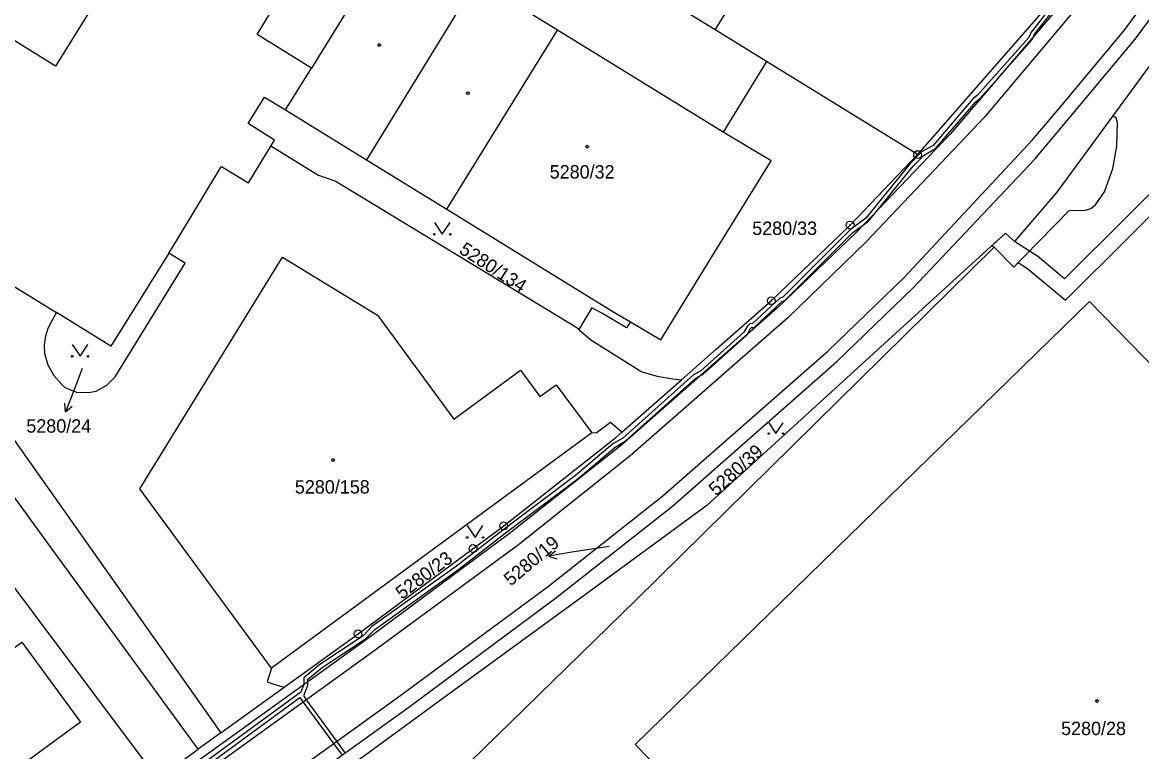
# Model space of a CAD drawing. Extents: x -644096 to -634268, y -1141430 to -1133463.
# Drawn here: x -637501.7 to -637360, y -1139805.7 to -1139713.3 of the extents above; entities that cross this region are included whole.
import ezdxf

# ---------------------------------------------------------------- set-up
doc = ezdxf.new("R2010")
doc.units = 0
for name, color, linetype in [('_CIVIL_CONSTRUCTION', 7, 'Continuous'), ('B_Hranice _3D', 7, 'Continuous'), ('M_Svah_Nasyp', 7, 'Continuous'), ('M_Svah_Zarez', 7, 'Continuous'), ('svrsek_osa_sjezdy', 7, 'Continuous'), ('svrsek_osa_VRT', 7, 'Continuous'), ('svrsek_popisy_VRT', 7, 'Continuous'), ('terminal_VRT', 7, 'Continuous')]:
    doc.layers.add(name, color=color, linetype=linetype)

msp = doc.modelspace()

# ---------------------------------------------------------------- linework, layer by layer
at = {"layer": '_CIVIL_CONSTRUCTION'}
for centre, radius in [((-637388.35, -1139730.07), 0.5), ((-637388.35, -1139730.07), 0.0303), ((-637396.9, -1139739), 0.5), ((-637396.9, -1139739), 0.0303), ((-637406.88, -1139748.58), 0.5), ((-637406.88, -1139748.58), 0.0303), ((-637440.78, -1139777.11), 0.5), ((-637440.78, -1139777.11), 0.0303), ((-637444.66, -1139779.99), 0.5), ((-637444.66, -1139779.99), 0.0303), ((-637459.23, -1139790.8), 0.5), ((-637459.23, -1139790.8), 0.0303)]:
    msp.add_circle(centre, radius, dxfattribs=at)
at = {"layer": 'B_Hranice _3D'}
for points in [[(-637386.08, -1139729.3), (-637380.98, -1139723.38), (-637380.39, -1139722.88), (-637378.24, -1139720.45), (-637373.86, -1139715.5), (-637373.65, -1139715.06), (-637373.53, -1139714.8), (-637369.08, -1139709.11), (-637367.34, -1139706.89), (-637366.51, -1139705.99), (-637360.92, -1139698.56), (-637356.21, -1139692.3)], [(-637369.56, -1139708.92), (-637373.95, -1139714.54), (-637374.28, -1139715.22), (-637380.75, -1139722.52), (-637381.34, -1139723.02), (-637386.4, -1139728.9), (-637387.84, -1139729.72), (-637389.3, -1139731.21), (-637394.9, -1139738.14), (-637396.86, -1139739.56), (-637405.41, -1139748.13), (-637405.82, -1139748.26), (-637409.26, -1139751.48), (-637409.61, -1139751.49), (-637409.96, -1139751.85), (-637410.35, -1139752.58), (-637415.84, -1139757.49), (-637416.73, -1139757.97), (-637425.69, -1139765.99), (-637426.94, -1139766.7), (-637431.67, -1139770.71), (-637440.9, -1139777.64), (-637446.77, -1139782.2), (-637457.46, -1139789.84), (-637458.59, -1139791.05), (-637464.07, -1139794.67)], [(-637460.85, -1139805.86), (-637461.91, -1139804.4), (-637465.75, -1139799.14), (-637466.07, -1139798.7), (-637466.01, -1139798.36), (-637465.58, -1139797.34), (-637465.6, -1139796.87), (-637465.61, -1139796.59), (-637463.77, -1139795.07), (-637458.27, -1139791.43), (-637457.12, -1139790.22), (-637446.47, -1139782.6), (-637440.6, -1139778.04), (-637431.35, -1139771.11), (-637426.66, -1139767.12), (-637425.39, -1139766.39), (-637416.45, -1139758.39), (-637415.83, -1139758.05), (-637415.56, -1139757.91), (-637409.96, -1139752.89), (-637409.56, -1139752.15), (-637409.39, -1139751.99), (-637409.06, -1139751.98), (-637405.56, -1139748.7), (-637405.15, -1139748.57), (-637396.54, -1139739.94), (-637395.21, -1139738.98), (-637394.56, -1139738.5), (-637393.44, -1139737.12), (-637388.92, -1139731.55), (-637387.54, -1139730.12), (-637386.08, -1139729.3)], [(-637464.07, -1139794.67), (-637466.11, -1139796.37), (-637466.08, -1139797.22), (-637466.46, -1139798.17), (-637482.99, -1139810.24)], [(-637482.73, -1139810.68), (-637466.58, -1139798.87), (-637466.17, -1139799.44), (-637462.32, -1139804.7), (-637461.25, -1139806.16)]]:
    msp.add_lwpolyline(points, dxfattribs=at)
msp.add_lwpolyline([(-637378.9, -1139741.57), (-637378.66, -1139741.81), (-637376.18, -1139744.34), (-637375.6, -1139743.73), (-637374.38, -1139744.54), (-637369.61, -1139748.52), (-637345.73, -1139724.75), (-637265.1, -1139783.33), (-637263.79, -1139781.8), (-637345.93, -1139722.13), (-637369.73, -1139745.82), (-637373.18, -1139742.94), (-637374.19, -1139742.29), (-637376.07, -1139741.09), (-637377.2, -1139740.02)], close=True, dxfattribs=at)
at = {"layer": 'M_Svah_Nasyp'}
for p, q in [((-637444.2, -1139707.99), (-637458.16, -1139730.72)), ((-637447.97, -1139737), (-637433.96, -1139714.3)), ((-637468.41, -1139724.41), (-637465.1, -1139719.12))]:
    msp.add_line(p, q, dxfattribs=at)
at = {"layer": 'M_Svah_Zarez'}
for centre in [(-637456.53, -1139716.18), (-637445.33, -1139722.28), (-637430.21, -1139729.06), (-637462.4, -1139768.76), (-637365.63, -1139799.3)]:
    msp.add_circle(centre, 0.175, dxfattribs=at)
at = {"layer": 'svrsek_osa_sjezdy'}
for points in [[(-637449.55, -1139738.67), (-637448.55, -1139740.17), (-637447.55, -1139738.67)], [(-637495.44, -1139754.12), (-637494.44, -1139755.62), (-637493.44, -1139754.12)], [(-637407.2, -1139764.06), (-637406.3, -1139765.41), (-637405.4, -1139764.06)], [(-637445.41, -1139777.08), (-637444.41, -1139778.58), (-637443.41, -1139777.08)]]:
    msp.add_lwpolyline(points, dxfattribs=at)
for centre, radius in [((-637449.55, -1139740.17), 0.1), ((-637447.55, -1139740.17), 0.1), ((-637495.44, -1139755.62), 0.1), ((-637493.44, -1139755.62), 0.1), ((-637407.2, -1139765.41), 0.09), ((-637405.4, -1139765.41), 0.09), ((-637445.41, -1139778.58), 0.1), ((-637443.41, -1139778.58), 0.1)]:
    msp.add_circle(centre, radius, dxfattribs=at)
at = {"layer": 'svrsek_popisy_VRT'}
for p, q in [((-637494.17, -1139757.16), (-637495.2, -1139759.88)), ((-637495.2, -1139759.88), (-637496.28, -1139762.68)), ((-637496.28, -1139762.68), (-637496.38, -1139761.57)), ((-637496.28, -1139762.68), (-637495.45, -1139761.93)), ((-637435.12, -1139780.93), (-637434.21, -1139780.28)), ((-637427.43, -1139779.73), (-637432.16, -1139780.46)), ((-637432.16, -1139780.46), (-637435.12, -1139780.93)), ((-637435.12, -1139780.93), (-637434.06, -1139781.27))]:
    msp.add_line(p, q, dxfattribs=at)
at = {"layer": 'terminal_VRT'}
for p, q in [((-637369.83, -1139708.82), (-637388.35, -1139730.07)), ((-637414, -1139714.28), (-637411.59, -1139710.39)), ((-637407.5, -1139718.28), (-637414, -1139714.28)), ((-637355.34, -1139713.84), (-637363.63, -1139725.15)), ((-637407.5, -1139718.28), (-637412.96, -1139727.21)), ((-637388.35, -1139730.07), (-637407.5, -1139718.28)), ((-637425.81, -1139765.25), (-637418.25, -1139758.59)), ((-637429.62, -1139765.32), (-637470.18, -1139795.13)), ((-637476.62, -1139803.35), (-637468.58, -1139797.55)), ((-637476.62, -1139803.35), (-637479.49, -1139805.42)), ((-637484.62, -1139809.12), (-637479.49, -1139805.42))]:
    msp.add_line(p, q, dxfattribs=at)
for points in [[(-637274.21, -1139581.12), (-637274.21, -1139581.91), (-637276.65, -1139586.29), (-637285.33, -1139597.2), (-637296.64, -1139611.4), (-637311.95, -1139631.96), (-637320.38, -1139644.21), (-637343.35, -1139677.47), (-637350.4, -1139687.43), (-637367.28, -1139710.32), (-637379.91, -1139725.35), (-637394.85, -1139741.12), (-637404.78, -1139750.77), (-637424.76, -1139768.25), (-637438.92, -1139779.51), (-637457.51, -1139793.19), (-637490.64, -1139817.09), (-637523.45, -1139840.79), (-637556.64, -1139864.68), (-637560.15, -1139867.2), (-637561.78, -1139867.36), (-637563.66, -1139867.54)], [(-637608.03, -1139911.95), (-637608.2, -1139909.86), (-637585.73, -1139893.65), (-637552.9, -1139870.02), (-637519.63, -1139846.03), (-637486.56, -1139822.15), (-637453.81, -1139798.57), (-637435.12, -1139784.76), (-637420.63, -1139773.3), (-637399.74, -1139754.98), (-637390.1, -1139745.68), (-637373.78, -1139728.2), (-637370.48, -1139724.26), (-637362.19, -1139714.36), (-637357.96, -1139708.61), (-637345.2, -1139691.27), (-637338.03, -1139681.16), (-637319.25, -1139653.98), (-637318.56, -1139653.6), (-637317.63, -1139653.28), (-637316.49, -1139653.09)], [(-637608.03, -1139911.95), (-637584.8, -1139895.18), (-637551.87, -1139871.46), (-637518.59, -1139847.5), (-637485.32, -1139823.5), (-637471.35, -1139813.43), (-637452.81, -1139800.07), (-637434.04, -1139786.14), (-637419.39, -1139774.62), (-637398.57, -1139756.28), (-637388.95, -1139747), (-637373.51, -1139730.63), (-637367.84, -1139723.87), (-637360.78, -1139715.45), (-637358.13, -1139711.85), (-637343.69, -1139692.21), (-637336.55, -1139682.18), (-637316.49, -1139653.09)], [(-637412.96, -1139727.21), (-637433.96, -1139714.3), (-637444.2, -1139707.99), (-637454.38, -1139701.73), (-637465.1, -1139719.12), (-637471.99, -1139714.83), (-637469.45, -1139710.69), (-637475.39, -1139707.02), (-637467.28, -1139693.81), (-637508.76, -1139668.35)], [(-637414, -1139714.28), (-637426.29, -1139706.71), (-637443.41, -1139696.16), (-637451.71, -1139691.05), (-637468.65, -1139680.62)], [(-637507.96, -1139700.13), (-637492.03, -1139709.92), (-637497.55, -1139718.87), (-637517.95, -1139706.17)], [(-637368.71, -1139709.25), (-637384.23, -1139727.49), (-637396.06, -1139739.86), (-637406.06, -1139749.45), (-637425.8, -1139766.84), (-637440.06, -1139778.07), (-637458.5, -1139791.75), (-637491.7, -1139815.7), (-637524.62, -1139839.42), (-637557.7, -1139863.25), (-637563.66, -1139867.54)], [(-637470.27, -1139729), (-637469.81, -1139728.24), (-637473.14, -1139726.11), (-637472.05, -1139724.36), (-637471.07, -1139722.78), (-637468.41, -1139724.41), (-637458.16, -1139730.72), (-637447.97, -1139737), (-637426.96, -1139749.94), (-637424.72, -1139751.26)], [(-637363.63, -1139725.15), (-637370.73, -1139734.83), (-637376.07, -1139741.09), (-637377.2, -1139740.02), (-637391.09, -1139752.68), (-637415.05, -1139774.54), (-637429.97, -1139785.45), (-637449.13, -1139799.46), (-637470.05, -1139814.76)], [(-637455.99, -1139824.13), (-637459.19, -1139820.85), (-637424, -1139786.47), (-637378.66, -1139741.81), (-637376.18, -1139744.34), (-637374.82, -1139742.93), (-637369.16, -1139737.16), (-637367.1, -1139737.11), (-637366.41, -1139736.91), (-637365.81, -1139736.45), (-637364.67, -1139734.77), (-637363.64, -1139731.84), (-637363.1, -1139728.99), (-637363.04, -1139725.98), (-637363.22, -1139725.47), (-637363.63, -1139725.15)], [(-637424.72, -1139751.26), (-637420.86, -1139753.52), (-637413.93, -1139742.27), (-637406.92, -1139730.85), (-637412.96, -1139727.21)], [(-637531.93, -1139728.89), (-637497.42, -1139750.09)], [(-637483.18, -1139742.55), (-637482.08, -1139740.78), (-637476.63, -1139731.76), (-637476.51, -1139731.56), (-637473.11, -1139733.63), (-637470.27, -1139729)], [(-637431.25, -1139752.23), (-637431.5, -1139752.02), (-637462.13, -1139733.45), (-637464.31, -1139732.67), (-637470.27, -1139729)], [(-637418.25, -1139758.59), (-637413.88, -1139754.74), (-637406.88, -1139748.58), (-637396.9, -1139739), (-637388.35, -1139730.07)], [(-637525.94, -1139741.73), (-637507.27, -1139759.95), (-637476.62, -1139803.35)], [(-637479.49, -1139805.42), (-637497.85, -1139780.25), (-637513.1, -1139759.34), (-637523.71, -1139744.79), (-637525.94, -1139741.73)], [(-637497.42, -1139750.09), (-637498.15, -1139751.33), (-637498.57, -1139752.24), (-637498.85, -1139753.23), (-637498.97, -1139754.26), (-637498.93, -1139755.27), (-637498.51, -1139756.71), (-637497.74, -1139758.04), (-637496.75, -1139759.21), (-637496.38, -1139759.56), (-637494.87, -1139760.18), (-637493.36, -1139760.23), (-637492.38, -1139760.04), (-637491.05, -1139759.29), (-637490, -1139758.22), (-637481.12, -1139743.81), (-637483.18, -1139742.55)], [(-637483.18, -1139742.55), (-637490.52, -1139754.33), (-637497.42, -1139750.09)], [(-637470.18, -1139795.13), (-637486.85, -1139772.42), (-637468.79, -1139743.06), (-637456.77, -1139750.41), (-637447.1, -1139763.58), (-637438.66, -1139757.39), (-637436.2, -1139760.72), (-637434.12, -1139759.22), (-637429.62, -1139765.32)], [(-637361.46, -1139869.06), (-637424.13, -1139804.83), (-637366.6, -1139748.69), (-637299.93, -1139817)], [(-637424.72, -1139751.26), (-637425.23, -1139752.03), (-637428.36, -1139750.16), (-637429.61, -1139749.47), (-637431.25, -1139752.23)], [(-637431.25, -1139752.23), (-637429.75, -1139753.53), (-637423.27, -1139757.58), (-637421.33, -1139758.14), (-637419.35, -1139758.5), (-637418.25, -1139758.59)], [(-637425.81, -1139765.25), (-637427.23, -1139764.01), (-637429.08, -1139765.38), (-637429.62, -1139765.32)], [(-637484.62, -1139809.12), (-637508.34, -1139777.49), (-637517.03, -1139765.27)], [(-637468.58, -1139797.55), (-637459.23, -1139790.8), (-637444.66, -1139779.99), (-637440.78, -1139777.11), (-637426.56, -1139765.91), (-637425.81, -1139765.25)], [(-637518.65, -1139800.26), (-637516.68, -1139802.74), (-637501.79, -1139791.86), (-637494.37, -1139801.96), (-637519, -1139819.99), (-637526.42, -1139809.9), (-637521.84, -1139806.54), (-637523.25, -1139804.61)], [(-637470.18, -1139795.13), (-637470.75, -1139796.86), (-637469.77, -1139797.2), (-637468.58, -1139797.55)]]:
    msp.add_lwpolyline(points, dxfattribs=at)

# ---------------------------------------------------------------- texts
at = {"layer": 'svrsek_osa_VRT'}
for s, p in [('5280/32', (-637434.95, -1139733.1)), ('5280/33', (-637409.3, -1139740.25)), ('5280/24', (-637501.24, -1139765.3)), ('5280/158', (-637467.23, -1139773.02)), ('5280/28', (-637370.18, -1139803.62))]:
    msp.add_text(s, height=1.7, dxfattribs=at).set_placement(p)
for s, rotation, p in [('5280/134', 327, (-637446.54, -1139742.47)), ('5280/39', 42, (-637413.88, -1139773.4)), ('5280/19', 40, (-637439.88, -1139784.81)), ('5280/23', 37, (-637453.66, -1139786.5))]:
    msp.add_text(s, height=1.7, rotation=rotation, dxfattribs=at).set_placement(p)

doc.saveas('drawing.dxf')
